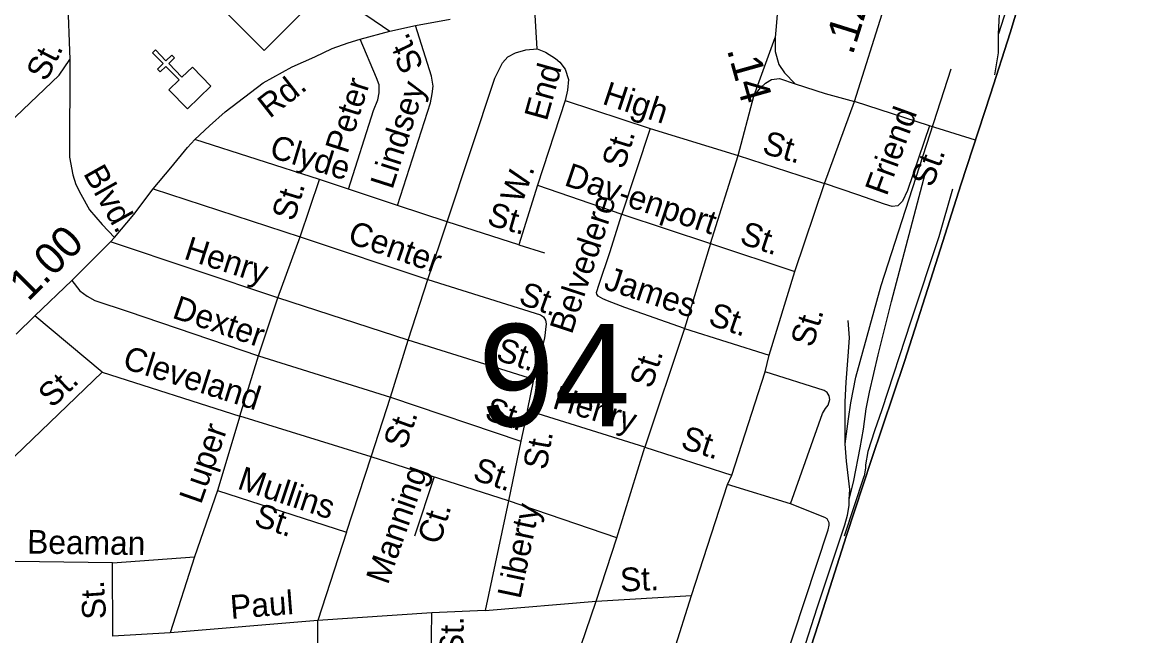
# Model space of a CAD drawing. Extents: x 2220236 to 2384410, y 720751 to 894131.
# Drawn here: x 2351784 to 2356251, y 795027 to 797483 of the extents above; entities that cross this region are included whole.
import ezdxf

# ---------------------------------------------------------------- set-up
doc = ezdxf.new("R2010")
doc.units = 0
for name, color, linetype in [('Exist Boundary Political CountyLine', 7, 'Continuous'), ('Exist Cultural Church CELL', 7, 'Continuous'), ('Exist Railroad Mainline', 7, 'Continuous'), ('Exist Railroad Siding', 7, 'Continuous'), ('Exist Road Non-System Type 51', 7, 'Continuous'), ('Exist Road Non-System Type 51 Label', 7, 'Continuous'), ('Exist Road Primary NC Attributed', 7, 'Continuous'), ('Exist Road Primary NC Label', 7, 'Continuous'), ('Exist Road Primary NC Service Mileage Hundredths English Label', 7, 'Continuous'), ('Exist Road Primary NC Shield CELL', 7, 'Continuous'), ('Exist Road Primary US Attributed', 7, 'Continuous'), ('Exist Road Primary US Label', 7, 'Continuous'), ('Exist Road Primary US Mileage Hundredths English Label', 7, 'Continuous'), ('Exist Road Secondary Structure Standard Bridge Number Label', 7, 'Continuous')]:
    doc.layers.add(name, color=color, linetype=linetype)

msp = doc.modelspace()

# ---------------------------------------------------------------- linework, layer by layer
at = {"layer": 'Exist Boundary Political CountyLine'}
msp.add_lwpolyline([(2356293, 799179.1), (2356209.4, 798886.4), (2356114.5, 798603.3), (2355954, 798148.2), (2355741.4, 797441.3), (2355661.6, 797196.2), (2355542.9, 796832.3), (2355452.7, 796546.3), (2355317, 796125.4), (2355185, 795733), (2355085.3, 795428), (2354972.3, 795071.7), (2354855.5, 794713.5)], dxfattribs=at)
at = {"layer": 'Exist Cultural Church CELL'}
msp.add_lwpolyline([(2352371.6, 797212.7), (2352412.4, 797252.4), (2352359.4, 797307), (2352336.4, 797284.7), (2352325.3, 797296.2), (2352348.3, 797318.5), (2352306.4, 797361.7), (2352317.9, 797372.8), (2352359.8, 797329.7), (2352382.7, 797351.9), (2352393.9, 797340.5), (2352370.9, 797318.2), (2352423.9, 797263.5), (2352465.4, 797303.6), (2352539.5, 797227.2), (2352445.8, 797136.3)], close=True, dxfattribs=at)
at = {"layer": 'Exist Railroad Mainline'}
msp.add_line((2355077.7, 795426.8), (2355155.6, 795665.7), dxfattribs=at)
for points in [[(2354855.5, 794713.5), (2354972.3, 795071.7), (2355085.3, 795428), (2355185, 795733), (2355317, 796125.4), (2355452.7, 796546.3), (2355542.9, 796832.3), (2355661.6, 797196.2), (2355741.4, 797441.3), (2355954, 798148.2), (2356114.5, 798603.3), (2356209.4, 798886.4), (2356293, 799179.1)], [(2355694.5, 797436.7), (2355699.3, 797540.7), (2355688.1, 797638.5), (2355665.1, 797712.2), (2355640.4, 797771.8)], [(2355679.9, 797273.2), (2355693.4, 797360.6), (2355694.5, 797436.7)]]:
    msp.add_lwpolyline(points, dxfattribs=at)
at = {"layer": 'Exist Railroad Siding'}
for points in [[(2355937.4, 798187.3), (2355837.2, 797874.1), (2355802.3, 797775.8), (2355694.5, 797436.7)], [(2355080.4, 795795.8), (2355093.1, 795895.9), (2355102.3, 795959.9), (2355123.2, 796062.2), (2355224.6, 796429.3), (2355504.2, 797296.5)], [(2355096.5, 795572.8), (2355115.1, 795648.7), (2355140.5, 795779.8), (2355153.6, 795854.6), (2355164.6, 795934.9), (2355177.8, 796002.8), (2355212, 796151.3), (2355265.4, 796365.7), (2355401.3, 796881.3)], [(2355510, 796814.7), (2355454.4, 796624), (2355342.3, 796286.9), (2355226.7, 795931.6), (2355197.8, 795847.2), (2355170.7, 795764.8), (2355161.3, 795710.8), (2355161.6, 795698.8), (2355155.6, 795665.7)], [(2355080.4, 795795.8), (2355079.3, 795885.8), (2355080.4, 795963.8), (2355083.4, 796041.8), (2355092.1, 796145.8), (2355097.3, 796219.8), (2355092.5, 796289.9)], [(2355096.5, 795572.8), (2355098.5, 795612), (2355085.3, 795725.9), (2355080.4, 795795.8)], [(2354233.2, 792832.6), (2354233.3, 792833.1), (2354263.1, 792927), (2354276.4, 792989.2), (2354305, 793095.4), (2354355.2, 793237.9), (2354438.1, 793496.8), (2354530.7, 793781.9), (2354624.9, 794096.9), (2354742.9, 794426.2), (2354852.7, 794781.4), (2354968.4, 795138.7), (2355078.1, 795470.4), (2355089.9, 795510), (2355095.3, 795548.1), (2355096.5, 795572.8)]]:
    msp.add_lwpolyline(points, dxfattribs=at)
at = {"layer": 'Exist Road Non-System Type 51'}
for p, q in [((2351963.9, 797622), (2351974.9, 797333.9)), ((2353847, 797377.7), (2353835.7, 797556.3)), ((2354713.7, 797187), (2354799, 797421.9)), ((2353958.7, 797170.6), (2353848.3, 796830.7)), ((2353958.7, 797170.6), (2354298.8, 797058.2)), ((2354650.9, 796950.2), (2354713.7, 797187)), ((2355417.5, 797069.3), (2355117.9, 797165.9)), ((2355601.4, 797011.7), (2355417.5, 797069.3)), ((2354298.8, 797058.2), (2354185.7, 796715.6)), ((2354298.8, 797058.2), (2354650.9, 796950.2)), ((2352974.7, 796853.3), (2352476, 797014.2)), ((2354540.7, 796597.1), (2354650.9, 796950.2)), ((2354650.9, 796950.2), (2354997.8, 796838.4)), ((2352897.3, 796623.9), (2352974.7, 796853.3)), ((2353090.8, 796815.6), (2352974.7, 796853.3)), ((2352308.5, 796816.8), (2352897.3, 796623.9)), ((2353287.5, 796750), (2353090.8, 796815.6)), ((2353848.3, 796830.7), (2353772.6, 796592.7)), ((2353848.3, 796830.7), (2354185.7, 796715.6)), ((2353486.3, 796684.3), (2353287.5, 796750)), ((2354185.7, 796715.6), (2354540.7, 796597.1)), ((2353409.1, 796453.4), (2353486.3, 796684.3)), ((2353772.6, 796592.7), (2353486.3, 796684.3)), ((2352808.2, 796380.3), (2352897.3, 796623.9)), ((2352897.3, 796623.9), (2353409.1, 796453.4)), ((2352808.2, 796380.3), (2352137.3, 796603.8)), ((2353772.6, 796592.7), (2353875.3, 796559.9)), ((2354540.7, 796597.1), (2354436.5, 796257.5)), ((2354540.7, 796597.1), (2354878.2, 796485.2)), ((2353329.9, 796210.7), (2353409.1, 796453.4)), ((2352730.9, 796147.4), (2352808.2, 796380.3)), ((2353329.9, 796210.7), (2352808.2, 796380.3)), ((2352103.9, 796081.8), (2351835.1, 796307.4)), ((2354436.5, 796257.5), (2354277.2, 795782.3)), ((2354436.5, 796257.5), (2354776.2, 796150.1)), ((2353258.6, 795981.9), (2353329.9, 796210.7)), ((2353833.6, 796053.4), (2353329.9, 796210.7)), ((2352655.9, 795906.7), (2352730.9, 796147.4)), ((2352730.9, 796147.4), (2353258.6, 795981.9)), ((2351475.9, 795478.4), (2352103.9, 796081.8)), ((2352103.9, 796081.8), (2352655.9, 795906.7)), ((2353807.3, 795928.5), (2353833.6, 796053.4)), ((2353181.5, 795743), (2353258.6, 795981.9)), ((2353258.6, 795981.9), (2353781.5, 795806.2)), ((2352655.9, 795906.7), (2352566.1, 795608.8)), ((2353181.5, 795743), (2352655.9, 795906.7)), ((2353807.3, 795928.5), (2353781.5, 795806.2)), ((2354277.2, 795782.3), (2353807.3, 795928.5)), ((2353781.5, 795806.2), (2353731.5, 795567.6)), ((2354164.9, 795419.6), (2354277.2, 795782.3)), ((2354277.2, 795782.3), (2354625.9, 795670.4)), ((2353082.6, 795442), (2353181.5, 795743)), ((2353731.5, 795567.6), (2353181.5, 795743)), ((2352566.1, 795608.8), (2352474.5, 795342.9)), ((2352566.1, 795608.8), (2353082.6, 795442)), ((2354861.3, 795555.3), (2354608.5, 795632.2)), ((2353731.5, 795567.6), (2353638.6, 795128.4)), ((2354164.9, 795419.6), (2353731.5, 795567.6)), ((2353082.6, 795442), (2352967.6, 795088.6)), ((2354083, 795164.9), (2354164.9, 795419.6)), ((2352145, 795318.6), (2352474.5, 795342.9)), ((2352474.5, 795342.9), (2352376.3, 795039)), ((2352146.6, 795024.7), (2352145, 795318.6)), ((2353638.6, 795128.4), (2354083, 795164.9)), ((2353800.3, 794344.9), (2354083, 795164.9)), ((2354083, 795164.9), (2354464.8, 795188)), ((2353425.1, 795118.1), (2352967.6, 795088.6)), ((2353413.1, 794332.2), (2353425.1, 795118.1)), ((2353638.6, 795128.4), (2353425.1, 795118.1)), ((2352967.6, 795088.6), (2352376.3, 795039)), ((2352971.7, 794338.9), (2352967.6, 795088.6)), ((2352376.3, 795039), (2352146.6, 795024.7))]:
    msp.add_line(p, q, dxfattribs=at)
for points in [[(2352991, 797622.7), (2353163.7, 797510.2), (2353256.8, 797448.4)], [(2353287.5, 796750), (2353418.6, 797161.3), (2353426.1, 797197.4), (2353429.7, 797227.4), (2353423.3, 797267.3), (2353358.8, 797470.6)], [(2353090.8, 796815.6), (2353190.9, 797130.6), (2353208.4, 797172.7), (2353214.1, 797200.8), (2353213.8, 797232.8), (2353203.4, 797260.8), (2353137.5, 797415.9)], [(2351319.3, 796688.3), (2351931.7, 797271.5), (2351974.9, 797333.9)], [(2351974.9, 797333.9), (2351973.6, 796944), (2351986.4, 796872.1), (2351998.9, 796834.4), (2352019.4, 796794.6), (2352054.1, 796733), (2352104.7, 796673.7), (2352153.7, 796621.7)], [(2353486.3, 796684.3), (2353677.3, 797260), (2353707.1, 797321.1), (2353729.4, 797344.9), (2353759.2, 797361.3), (2353800.9, 797373.2), (2353847, 797377.7)], [(2353847, 797377.7), (2353879.8, 797364.3), (2353920, 797338.9), (2353937.8, 797324), (2353958.7, 797295.7), (2353971.3, 797254.8), (2353968.3, 797211.6), (2353958.7, 797170.6)], [(2354713.7, 797187), (2354741.3, 797221.3), (2354761.2, 797239.5), (2354785, 797253.7), (2354816.8, 797258.2), (2354879.1, 797236.9)], [(2355417.5, 797069.3), (2355329.7, 796810.1), (2355308.9, 796766.9), (2355291, 796749.1), (2355268.7, 796746.1), (2355237.4, 796755), (2355130.2, 796792.3), (2354997.8, 796838.4)], [(2354436.5, 796257.5), (2354196.9, 796340.9), (2354127.9, 796368.1), (2354109.7, 796376), (2354090.4, 796386.4), (2354085, 796394.3), (2354084.5, 796401.3), (2354094.1, 796434.8), (2354137.3, 796561.4), (2354185.7, 796715.6)], [(2351982.5, 796448.9), (2352015.3, 796408.7), (2352043.5, 796386.4), (2352074.8, 796370), (2352209, 796325), (2352730.9, 796147.4)], [(2353409.1, 796453.4), (2353859.7, 796311.9), (2353872.3, 796303.7), (2353879.8, 796290.3), (2353882.8, 796275.4), (2353875.3, 796218.8), (2353833.6, 796053.4)], [(2354861.3, 795555.3), (2354989, 795916.7), (2355000.6, 795936.8), (2355012.5, 795950.9), (2355018.4, 795972.9), (2355016.2, 795987), (2355008, 796000.9), (2354995.9, 796008.8), (2354758.9, 796083.8)], [(2353433.5, 795662.6), (2353354.7, 795426.1)], [(2354732.8, 794606.1), (2355012.4, 795451), (2355016.3, 795469.2), (2355016.1, 795479.2), (2355008, 795495.1), (2354998, 795500.9), (2354861.3, 795555.3)], [(2352145, 795318.6), (2351755.2, 795324.1), (2351687.2, 795323.1), (2351657.2, 795328.9), (2351623, 795348.3), (2351580.4, 795381.7), (2351475.9, 795478.4)]]:
    msp.add_lwpolyline(points, dxfattribs=at)
at = {"layer": 'Exist Road Primary NC Attributed'}
msp.add_lwpolyline([(2351759.2, 796234.4), (2351835.1, 796307.4), (2351982.5, 796448.9), (2352137.3, 796603.8), (2352153.7, 796621.7), (2352231.1, 796714.1), (2352308.5, 796816.8), (2352379.2, 796901), (2352446.2, 796981.4), (2352476, 797014.2), (2352534.1, 797069.3), (2352596.6, 797124.4), (2352748.4, 797240.6), (2352864.5, 797304.7), (2352956.5, 797345.7), (2353026, 797378.6), (2353089.7, 797401.4), (2353137.5, 797415.9), (2353256.8, 797448.4), (2353358.8, 797470.6), (2353498.6, 797496.1)], dxfattribs=at)
at = {"layer": 'Exist Road Primary NC Shield CELL'}
msp.add_lwpolyline([(2352420.3, 797703.8), (2352753.3, 798036.8), (2353086.3, 797703.8), (2352753.3, 797370.8)], close=True, dxfattribs=at)
at = {"layer": 'Exist Road Primary US Attributed'}
for points in [[(2355117.9, 797165.9), (2355236.4, 797542.9), (2355307.4, 797763.5)], [(2354830.8, 797679), (2354822.3, 797617.4), (2354808.7, 797531.6), (2354804.2, 797467), (2354799, 797421.9), (2354799.6, 797366), (2354814.2, 797314.1), (2354836.5, 797280.4), (2354879.1, 797236.9), (2354999.6, 797198.4), (2355117.9, 797165.9)], [(2353000.4, 790646), (2353049.1, 790801), (2353123.6, 791038.5), (2353207.2, 791284.8), (2353280.4, 791511.5), (2353358.8, 791758.5), (2353450.2, 792023.5), (2353477, 792125.8), (2353540.8, 792314.5), (2353571.5, 792408.8), (2353646.8, 792639.5), (2353664, 792697.9), (2353771.1, 793026.6), (2353995.7, 793723.4), (2354190.2, 794335.6), (2354323.4, 794739), (2354464.8, 795188), (2354608.5, 795632.2), (2354625.9, 795670.4), (2354758.9, 796083.8), (2354776.2, 796150.1), (2354878.2, 796485.2), (2354997.8, 796838.4), (2355117.9, 797165.9)]]:
    msp.add_lwpolyline(points, dxfattribs=at)

# ---------------------------------------------------------------- texts
at = {"layer": 'Exist Road Non-System Type 51 Label'}
for s, rotation, p in [('St.', 115.8857, (2353394.1, 797308.1)), ('St.', 63.0576, (2351880.1, 797242.5)), ('End', 74.461, (2353884.8, 797084.5)), ('Peter', 72.3706, (2353085.9, 796953.1)), ('Lindsey', 72.3206, (2353266.4, 796811.1)), ('High', 341.7525, (2354103, 797157.8)), ('Friend', 69.9615, (2355246.2, 796784.3)), ('Clyde', 342.973, (2352769.4, 796944.7)), ('St.', 72.5625, (2354193.7, 796891.3)), ('St.', 343.9627, (2354743.5, 796959.9)), ('St.', 69.9615, (2355429.3, 796818.7)), ('Blvd.', 299.3914, (2352026.6, 796878.2)), ('W.', 70.3181, (2353785.9, 796753.8)), ('Dav-', 341.4027, (2353950.8, 796831.9)), ('St.', 72.8955, (2352872.2, 796683.1)), ('enport', 341.6586, (2354202.8, 796746.1)), ('St.', 343.9845, (2353641.2, 796674)), ('Belvedere', 71.8206, (2353984.9, 796230.7)), ('Center', 340.7892, (2353082.7, 796601.9)), ('St.', 341.3028, (2354653, 796599.4)), ('Henry', 342.1516, (2352427.3, 796537.4)), ('James', 341.7652, (2354108.9, 796416.8)), ('St.', 340.0439, (2353767.5, 796358.2)), ('Dexter', 341.2066, (2352380.4, 796301.4)), ('St.', 340.9085, (2354527.1, 796274.5)), ('Cleveland', 342.4006, (2352181.3, 796099.7)), ('St.', 342.0364, (2353676.9, 796132.7)), ('St.', 72.2427, (2354304.7, 796013)), ('St.', 43.7899, (2351904.1, 795935.7)), ('Henry', 342.8576, (2353903.3, 795939.7)), ('St.', 341.3922, (2353631.6, 795895.3)), ('St.', 70.163, (2353317, 795768.5)), ('Luper', 70.713, (2352499.9, 795549.8)), ('St.', 342.0543, (2354416.6, 795779.8)), ('St.', 79.7937, (2353883, 795687.8)), ('St.', 341.3922, (2353583.8, 795653.6)), ('Mullins', 341.6016, (2352641.3, 795616.9)), ('Manning', 70.713, (2353248.2, 795227.9)), ('St.', 341.6016, (2352707.4, 795470.4)), ('Liberty', 78.1799, (2353779.1, 795171.2)), ('Ct.', 72.8955, (2353455.9, 795387.9)), ('Beaman', 359.1918, (2351803.3, 795356.2)), ('St.', 2.3903, (2354180.2, 795203.5)), ('St.', 93.6872, (2352120.7, 795095.5)), ('Paul', 4.5041, (2352620.5, 795094.2)), ('St.', 89.1847, (2353550.5, 794949.2))]:
    msp.add_text(s, height=95, rotation=rotation, dxfattribs=at).set_placement(p)
at = {"layer": 'Exist Road Primary NC Label'}
msp.add_text('Rd.', height=95, rotation=38.0669, dxfattribs=at).set_placement((2352775, 797096))
at = {"layer": 'Exist Road Primary NC Service Mileage Hundredths English Label'}
msp.add_text('1.00', height=125, rotation=45.0182, dxfattribs=at).set_placement((2351808.2, 796362.9))
at = {"layer": 'Exist Road Primary US Label'}
msp.add_text('St.', height=95, rotation=73.0703, dxfattribs=at).set_placement((2354950, 796177.9))
at = {"layer": 'Exist Road Primary US Mileage Hundredths English Label'}
for s, rotation, p in [('.12', 72.5538, (2355109.9, 797348.9)), ('.14', 285.7117, (2354605.5, 797373.9))]:
    msp.add_text(s, height=125, rotation=rotation, dxfattribs=at).set_placement(p)
at = {"layer": 'Exist Road Secondary Structure Standard Bridge Number Label'}
msp.add_text('94', height=410.1, dxfattribs=at).set_placement((2353610.2, 795865.2))

doc.saveas('drawing.dxf')
